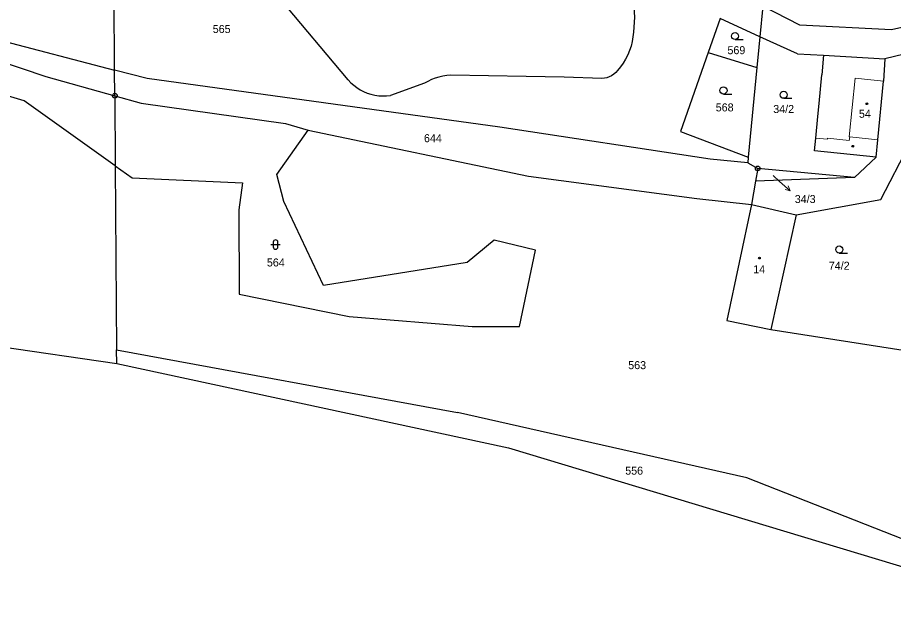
# Model space of a CAD drawing. Extents: x -759947 to -757003, y -1019641 to -1017100.
# Drawn here: x -758266.2 to -758080.1, y -1019176.5 to -1019052.2 of the extents above; entities that cross this region are included whole.
import ezdxf
from ezdxf.enums import TextEntityAlignment as Align

# ---------------------------------------------------------------- set-up
doc = ezdxf.new("R2010")
doc.units = 0
doc.header["$LTSCALE"] = 0.68
for name, color, linetype, lineweight in [('1', 7, 'Continuous', 25), ('3', 7, 'Continuous', 25), ('4', 7, 'Continuous', 13), ('5', 7, 'Continuous', 25), ('7', 7, 'Continuous', 13), ('8', 7, 'Continuous', 25)]:
    doc.layers.add(name, color=color, linetype=linetype, lineweight=lineweight)
doc.layers.add('2', color=7, linetype='Continuous')

msp = doc.modelspace()

# ---------------------------------------------------------------- linework, layer by layer
at = {"layer": '1'}
for p, q in [((-758245.52, -1019063.39), (-758245.75, -1019030.6)), ((-758038.51, -1019045.14), (-758080.47, -1019054.84)), ((-758195.91, -1019065.47), (-758210.43, -1019048.15)), ((-758107.8, -1019049.81), (-758108.44, -1019056.37)), ((-758099.93, -1019053.87), (-758107.8, -1019049.81)), ((-758282.3, -1019053.8), (-758245.52, -1019063.39)), ((-758116.92, -1019052.43), (-758119.44, -1019059.68)), ((-758108.44, -1019056.37), (-758116.92, -1019052.43)), ((-758080.47, -1019054.84), (-758099.93, -1019053.87)), ((-758057.96, -1019055.34), (-758081.91, -1019061)), ((-758283.39, -1019056.93), (-758260.11, -1019064.79)), ((-758108.44, -1019056.37), (-758108.65, -1019058.55)), ((-758100.49, -1019059.95), (-758108.44, -1019056.37)), ((-758108.65, -1019058.55), (-758109.07, -1019062.82)), ((-758119.44, -1019059.68), (-758125.28, -1019076.46)), ((-758119.44, -1019059.68), (-758109.07, -1019062.82)), ((-758100.49, -1019059.95), (-758094.94, -1019060.26)), ((-758094.94, -1019060.26), (-758095.32, -1019064.39)), ((-758094.94, -1019060.26), (-758081.91, -1019061)), ((-758081.91, -1019061), (-758082.16, -1019065.77)), ((-758264.75, -1019069.91), (-758293.97, -1019061.4)), ((-758109.07, -1019062.82), (-758110.92, -1019081.89)), ((-758260.11, -1019064.79), (-758245.48, -1019068.86)), ((-758245.48, -1019068.86), (-758245.52, -1019063.39)), ((-758238.61, -1019065.19), (-758245.52, -1019063.39)), ((-758095.88, -1019070.48), (-758095.32, -1019064.39)), ((-758163.71, -1019075.49), (-758238.61, -1019065.19)), ((-758179.71, -1019066.2), (-758186.95, -1019068.78)), ((-758083.41, -1019078.21), (-758082.16, -1019065.77)), ((-758245.38, -1019083.73), (-758264.75, -1019069.91)), ((-758245.48, -1019068.86), (-758245.38, -1019083.73)), ((-758245.48, -1019068.86), (-758239.88, -1019070.42)), ((-758239.88, -1019070.42), (-758209.26, -1019074.71)), ((-758096.14, -1019073.24), (-758095.88, -1019070.48)), ((-758096.57, -1019077.89), (-758096.14, -1019073.24)), ((-758211.05, -1019085.58), (-758204.39, -1019076.15)), ((-758209.26, -1019074.71), (-758204.39, -1019076.15)), ((-758204.39, -1019076.15), (-758157.62, -1019085.94)), ((-758118.99, -1019082.33), (-758163.71, -1019075.49)), ((-758125.28, -1019076.46), (-758110.92, -1019081.89)), ((-758096.82, -1019080.54), (-758096.57, -1019077.89)), ((-758083.74, -1019081.89), (-758083.41, -1019078.21)), ((-758082.73, -1019090.87), (-758076.76, -1019079.28)), ((-758083.74, -1019081.89), (-758096.82, -1019080.54)), ((-758111.04, -1019083.08), (-758118.99, -1019082.33)), ((-758110.92, -1019081.89), (-758111.04, -1019083.08)), ((-758111.04, -1019083.08), (-758108.91, -1019084.27)), ((-758083.74, -1019081.89), (-758088.34, -1019086.21)), ((-758245.38, -1019083.73), (-758245.11, -1019122.78)), ((-758245.38, -1019083.73), (-758241.79, -1019086.29)), ((-758108.91, -1019084.27), (-758109.37, -1019086.97)), ((-758088.34, -1019086.21), (-758108.91, -1019084.27)), ((-758241.79, -1019086.29), (-758218.38, -1019087.35)), ((-758218.38, -1019087.35), (-758219.17, -1019093.09)), ((-758209.57, -1019091.31), (-758211.05, -1019085.58)), ((-758157.62, -1019085.94), (-758121.84, -1019090.7)), ((-758109.37, -1019086.97), (-758110.21, -1019091.97)), ((-758088.34, -1019086.21), (-758109.37, -1019086.97)), ((-758121.84, -1019090.7), (-758110.21, -1019091.97)), ((-758100.75, -1019094.13), (-758082.73, -1019090.87)), ((-758201.17, -1019109.18), (-758209.57, -1019091.31)), ((-758110.21, -1019091.97), (-758115.47, -1019116.57)), ((-758110.21, -1019091.97), (-758100.75, -1019094.13)), ((-758219.17, -1019093.09), (-758219.07, -1019110.99)), ((-758100.75, -1019094.13), (-758106.14, -1019118.48)), ((-758164.87, -1019099.52), (-758170.64, -1019104.24)), ((-758156.12, -1019101.61), (-758164.87, -1019099.52)), ((-758159.53, -1019117.89), (-758156.12, -1019101.61)), ((-758170.64, -1019104.24), (-758201.17, -1019109.18)), ((-758219.07, -1019110.99), (-758195.72, -1019115.72)), ((-758336.68, -1019112.26), (-758245.09, -1019125.74)), ((-758195.72, -1019115.72), (-758169.6, -1019117.84)), ((-758115.47, -1019116.57), (-758106.14, -1019118.48)), ((-758169.6, -1019117.84), (-758159.53, -1019117.89)), ((-758106.14, -1019118.48), (-758041.1, -1019128.73)), ((-758245.11, -1019122.78), (-758172.69, -1019136.15)), ((-758245.09, -1019125.74), (-758245.11, -1019122.78)), ((-758245.09, -1019125.74), (-758161.86, -1019143.64)), ((-758111.19, -1019150), (-758172.69, -1019136.15)), ((-758161.86, -1019143.64), (-758053.1, -1019176.47)), ((-758070.9, -1019165.87), (-758111.19, -1019150))]:
    msp.add_line(p, q, dxfattribs=at)
for points in [[(-758135.39, -1019048.95), (-758135.239, -1019050.009), (-758135.144, -1019051.074), (-758135.105, -1019052.143), (-758135.123, -1019053.212), (-758135.199, -1019054.279), (-758135.33, -1019055.34)], [(-758135.33, -1019055.34), (-758135.42, -1019056.338), (-758135.585, -1019057.326), (-758135.824, -1019058.299), (-758136.137, -1019059.251), (-758136.521, -1019060.177), (-758136.974, -1019061.07), (-758137.494, -1019061.927), (-758138.077, -1019062.742), (-758138.72, -1019063.51)], [(-758174.13, -1019064.51), (-758174.969, -1019064.575), (-758175.801, -1019064.7), (-758176.622, -1019064.886), (-758177.428, -1019065.13), (-758178.214, -1019065.431), (-758178.976, -1019065.789), (-758179.71, -1019066.2)], [(-758142.04, -1019065.16), (-758150.061, -1019064.921), (-758158.083, -1019064.733), (-758166.106, -1019064.596), (-758174.13, -1019064.51)], [(-758138.72, -1019063.51), (-758139.078, -1019063.926), (-758139.488, -1019064.29), (-758139.943, -1019064.598), (-758140.435, -1019064.842), (-758140.954, -1019065.019), (-758141.492, -1019065.126), (-758142.04, -1019065.16)], [(-758195.91, -1019065.47), (-758195.34, -1019066.074), (-758194.722, -1019066.628), (-758194.06, -1019067.129), (-758193.358, -1019067.572), (-758192.621, -1019067.955), (-758191.855, -1019068.276), (-758191.065, -1019068.53), (-758190.256, -1019068.718), (-758189.434, -1019068.838), (-758188.606, -1019068.888), (-758187.776, -1019068.869), (-758186.95, -1019068.78)]]:
    msp.add_lwpolyline(points, dxfattribs=at)
at = {"layer": '3'}
for p, q in [((-758113.723, -1019056.92), (-758111.973, -1019056.92)), ((-758116.183, -1019068.48), (-758114.433, -1019068.48)), ((-758103.393, -1019069.39), (-758101.643, -1019069.39)), ((-758211.831, -1019099.961), (-758211.831, -1019100.962)), ((-758210.829, -1019100.962), (-758210.829, -1019099.961)), ((-758212.331, -1019100.461), (-758210.329, -1019100.461)), ((-758091.583, -1019102.26), (-758089.833, -1019102.26))]:
    msp.add_line(p, q, dxfattribs=at)
for centre in [(-758113.7229, -1019056.1698), (-758116.1829, -1019067.7298), (-758103.3929, -1019068.6398), (-758091.5829, -1019101.5098)]:
    msp.add_circle(centre, 0.75, dxfattribs=at)
for centre, start, end in [((-758211.33, -1019099.9609), 0, 180), ((-758211.33, -1019100.9609), 180, 359.98789)]:
    msp.add_arc(centre, 0.5, start, end, dxfattribs=at)
at = {"layer": '4'}
for p, q in [((-758094.11, -1019078.08), (-758096.57, -1019077.89)), ((-758094.08, -1019077.87), (-758094.11, -1019078.08)), ((-758089.47, -1019078.33), (-758094.08, -1019077.87)), ((-758089.34, -1019077.56), (-758089.47, -1019078.33)), ((-758089.34, -1019077.56), (-758089.46, -1019077.55)), ((-758083.41, -1019078.21), (-758089.34, -1019077.56))]:
    msp.add_line(p, q, dxfattribs=at)
msp.add_lwpolyline([(-758082.16, -1019065.77), (-758088.19, -1019065.14), (-758089.46, -1019077.55)], dxfattribs=at)
at = {"layer": '5'}
for centre in [(-758085.7168, -1019070.5592), (-758088.7168, -1019079.5692), (-758108.5468, -1019103.3392)]:
    msp.add_circle(centre, 0.175, dxfattribs=at)
at = {"layer": '7'}
msp.add_line((-758102.02, -1019089.058), (-758102.429, -1019088.016), dxfattribs=at)
msp.add_lwpolyline([(-758105.65, -1019085.77), (-758104.25, -1019087.05), (-758102.02, -1019089.058), (-758103.099, -1019088.76)], dxfattribs=at)
at = {"layer": '8'}
for centre, radius in [((-758245.48, -1019068.8599), 0.5), ((-758245.48, -1019068.8599), 0.0303), ((-758108.91, -1019084.2699), 0.5), ((-758108.91, -1019084.2699), 0.0303)]:
    msp.add_circle(centre, radius, dxfattribs=at)

# ---------------------------------------------------------------- texts
at = {"layer": '2'}
for s, p in [('565', (-758224.68, -1019055.525)), ('569', (-758115.34, -1019060.025)), ('568', (-758117.83, -1019072.175)), ('644', (-758179.81, -1019078.715)), ('34/3', (-758101.04, -1019091.635)), ('564', (-758213.18, -1019105.105)), ('563', (-758136.42, -1019126.915)), ('556', (-758137.06, -1019149.325))]:
    msp.add_text(s, height=1.7, dxfattribs=at).set_placement(p)
for s, p in [('34/2', (-758103.399, -1019072.515)), ('54', (-758086.149, -1019073.525)), ('74/2', (-758091.599, -1019105.795)), ('14', (-758108.599, -1019106.555))]:
    msp.add_text(s, height=1.7, dxfattribs=at).set_placement(p, align=Align.CENTER)

doc.saveas('drawing.dxf')
